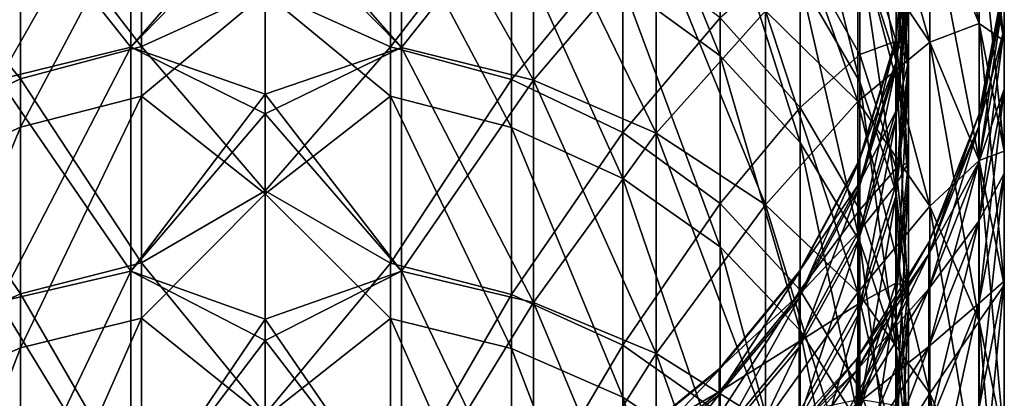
# Model space of a CAD drawing. Header units: millimetres. Extents: x -198 to 325, y 0 to 239.
# Tile 465 of 468: x 145 to 165, y 190 to 197. Entities that reach past the tile are written whole.
import ezdxf

# ---------------------------------------------------------------- set-up
doc = ezdxf.new("R2010")
doc.units = ezdxf.units.MM
doc.header["$LTSCALE"] = 65.185185
for name, color, linetype in [('658', 7, 'CONTINUOUS'), ('659', 7, 'CONTINUOUS'), ('660', 7, 'CONTINUOUS'), ('661', 7, 'CONTINUOUS')]:
    doc.layers.add(name, color=color, linetype=linetype)

msp = doc.modelspace()

# ---------------------------------------------------------------- linework, layer by layer
at = {"layer": '658', "color": 7, "linetype": 'CONTINUOUS', "true_color": 0xe0f2ff}
for points in [[(159.198, 199.914, 162.038), (159.198, 196.563, 169.746), (157.227, 201.399, 162.686), (159.198, 199.914, 162.038)], [(157.227, 201.399, 162.686), (159.198, 196.563, 169.746), (157.227, 198, 170.493), (157.227, 201.399, 162.686)], [(162.015, 198.76, 152.703), (162.015, 196.04, 160.35), (160.815, 200.882, 153.459), (162.015, 198.76, 152.703)], [(160.815, 200.882, 153.459), (162.015, 196.04, 160.35), (160.815, 198.104, 161.249), (160.815, 200.882, 153.459)], [(162.753, 198.61, 144.23), (162.753, 196.459, 151.883), (162.015, 200.962, 144.891), (162.753, 198.61, 144.23)], [(162.015, 200.962, 144.891), (162.753, 196.459, 151.883), (162.015, 198.76, 152.703), (162.015, 200.962, 144.891)], [(152.536, 196.744, 54.744), (152.536, 200.601, 62.485), (150, 197.89, 56.369), (152.536, 196.744, 54.744)], [(152.536, 196.744, 54.744), (154.977, 199.921, 62.779), (152.536, 200.601, 62.485), (152.536, 196.744, 54.744)], [(163, 197.757, 135.931), (163, 196.164, 143.542), (162.753, 200.244, 136.45), (163, 197.757, 135.931)], [(162.753, 200.244, 136.45), (163, 196.164, 143.542), (162.753, 198.61, 144.23), (162.753, 200.244, 136.45)], [(154.977, 196.086, 55.084), (154.977, 199.921, 62.779), (152.536, 196.744, 54.744), (154.977, 196.086, 55.084)], [(154.977, 196.086, 55.084), (157.227, 198.817, 63.258), (154.977, 199.921, 62.779), (154.977, 196.086, 55.084)], [(160.815, 198.104, 161.249), (160.815, 194.811, 168.835), (159.198, 199.914, 162.038), (160.815, 198.104, 161.249)], [(159.198, 199.914, 162.038), (160.815, 194.811, 168.835), (159.198, 196.563, 169.746), (159.198, 199.914, 162.038)], [(152.536, 199.726, 171.391), (152.536, 195.745, 179.069), (150, 197.836, 175.736), (152.536, 199.726, 171.391)], [(154.977, 199.068, 171.049), (154.977, 195.112, 178.683), (152.536, 199.726, 171.391), (154.977, 199.068, 171.049)], [(152.536, 199.726, 171.391), (154.977, 195.112, 178.683), (152.536, 195.745, 179.069), (152.536, 199.726, 171.391)], [(162.746, 196.896, 112.697), (162.746, 196.862, 120.3), (163, 199.435, 112.698), (162.746, 196.896, 112.697)], [(163, 198.953, 104.937), (162.746, 196.896, 112.697), (163, 199.435, 112.698), (163, 198.953, 104.937)], [(163, 199.435, 112.698), (162.746, 196.862, 120.3), (163, 199.396, 120.474), (163, 199.435, 112.698)], [(162.746, 196.862, 120.3), (162.746, 196.32, 127.883), (163, 199.396, 120.474), (162.746, 196.862, 120.3)], [(163, 199.396, 120.474), (162.746, 196.32, 127.883), (163, 198.836, 128.23), (163, 199.396, 120.474)], [(162.015, 196.588, 73.069), (162.015, 199.213, 80.749), (160.815, 198.71, 72.317), (162.015, 196.588, 73.069)], [(162.753, 196.86, 81.407), (162.753, 198.924, 89.084), (162.015, 199.213, 80.749), (162.753, 196.86, 81.407)], [(162.015, 196.588, 73.069), (162.753, 196.86, 81.407), (162.015, 199.213, 80.749), (162.015, 196.588, 73.069)], [(157.227, 198, 170.493), (157.227, 194.085, 178.055), (154.977, 199.068, 171.049), (157.227, 198, 170.493)], [(154.977, 199.068, 171.049), (157.227, 194.085, 178.055), (154.977, 195.112, 178.683), (154.977, 199.068, 171.049)], [(157.227, 195.017, 55.637), (157.227, 198.817, 63.258), (154.977, 196.086, 55.084), (157.227, 195.017, 55.637)], [(157.227, 195.017, 55.637), (159.198, 197.331, 63.902), (157.227, 198.817, 63.258), (157.227, 195.017, 55.637)], [(162.746, 196.42, 105.109), (162.746, 196.896, 112.697), (163, 198.953, 104.937), (162.746, 196.42, 105.109)], [(163, 197.953, 97.226), (162.746, 196.42, 105.109), (163, 198.953, 104.937), (163, 197.953, 97.226)], [(162.746, 196.32, 127.883), (162.746, 195.27, 135.413), (163, 198.836, 128.23), (162.746, 196.32, 127.883)], [(163, 198.836, 128.23), (162.746, 195.27, 135.413), (163, 197.757, 135.931), (163, 198.836, 128.23)], [(163, 196.437, 89.599), (163, 197.953, 97.226), (162.753, 198.924, 89.084), (163, 196.437, 89.599)], [(162.753, 196.86, 81.407), (163, 196.437, 89.599), (162.753, 198.924, 89.084), (162.753, 196.86, 81.407)], [(160.815, 195.521, 64.686), (160.815, 198.71, 72.317), (159.198, 197.331, 63.902), (160.815, 195.521, 64.686)], [(160.815, 195.521, 64.686), (162.015, 196.588, 73.069), (160.815, 198.71, 72.317), (160.815, 195.521, 64.686)], [(162.753, 196.459, 151.883), (162.753, 193.799, 159.374), (162.015, 198.76, 152.703), (162.753, 196.459, 151.883)], [(162.015, 198.76, 152.703), (162.753, 193.799, 159.374), (162.015, 196.04, 160.35), (162.015, 198.76, 152.703)], [(163, 196.164, 143.542), (163, 194.066, 151.03), (162.753, 198.61, 144.23), (163, 196.164, 143.542)], [(162.753, 198.61, 144.23), (163, 194.066, 151.03), (162.753, 196.459, 151.883), (162.753, 198.61, 144.23)], [(159.198, 196.563, 169.746), (159.198, 192.701, 177.211), (157.227, 198, 170.493), (159.198, 196.563, 169.746)], [(157.227, 198, 170.493), (159.198, 192.701, 177.211), (157.227, 194.085, 178.055), (157.227, 198, 170.493)], [(162.015, 196.04, 160.35), (162.015, 192.812, 167.797), (160.815, 198.104, 161.249), (162.015, 196.04, 160.35)], [(160.815, 198.104, 161.249), (162.015, 192.812, 167.797), (160.815, 194.811, 168.835), (160.815, 198.104, 161.249)], [(150, 193.833, 49.16), (152.536, 196.744, 54.744), (150, 197.89, 56.369), (150, 193.833, 49.16)], [(150, 197.836, 175.736), (152.536, 195.745, 179.069), (150, 193.772, 182.941), (150, 197.836, 175.736)], [(162.746, 195.437, 97.57), (162.746, 196.42, 105.109), (163, 197.953, 97.226), (162.746, 195.437, 97.57)], [(163, 196.437, 89.599), (162.746, 195.437, 97.57), (163, 197.953, 97.226), (163, 196.437, 89.599)], [(162.746, 195.27, 135.413), (162.746, 193.719, 142.856), (163, 197.757, 135.931), (162.746, 195.27, 135.413)], [(163, 197.757, 135.931), (162.746, 193.719, 142.856), (163, 196.164, 143.542), (163, 197.757, 135.931)], [(159.198, 193.579, 56.381), (159.198, 197.331, 63.902), (157.227, 195.017, 55.637), (159.198, 193.579, 56.381)], [(159.198, 193.579, 56.381), (160.815, 195.521, 64.686), (159.198, 197.331, 63.902), (159.198, 193.579, 56.381)], [(162.002, 194.455, 112.696), (162.002, 194.427, 120.132), (162.746, 196.896, 112.697), (162.002, 194.455, 112.696)], [(162.746, 196.42, 105.109), (162.002, 194.455, 112.696), (162.746, 196.896, 112.697), (162.746, 196.42, 105.109)], [(162.746, 196.896, 112.697), (162.002, 194.427, 120.132), (162.746, 196.862, 120.3), (162.746, 196.896, 112.697)], [(162.002, 194.427, 120.132), (162.002, 193.901, 127.55), (162.746, 196.862, 120.3), (162.002, 194.427, 120.132)], [(162.746, 196.862, 120.3), (162.002, 193.901, 127.55), (162.746, 196.32, 127.883), (162.746, 196.862, 120.3)], [(162.753, 194.286, 73.886), (162.753, 196.86, 81.407), (162.015, 196.588, 73.069), (162.753, 194.286, 73.886)], [(163, 194.414, 82.091), (163, 196.437, 89.599), (162.753, 196.86, 81.407), (163, 194.414, 82.091)], [(162.753, 194.286, 73.886), (163, 194.414, 82.091), (162.753, 196.86, 81.407), (162.753, 194.286, 73.886)], [(152.536, 192.377, 47.28), (152.536, 196.744, 54.744), (150, 193.833, 49.16), (152.536, 192.377, 47.28)], [(152.536, 192.377, 47.28), (154.977, 196.086, 55.084), (152.536, 196.744, 54.744), (152.536, 192.377, 47.28)], [(160.815, 194.811, 168.835), (160.815, 191.016, 176.183), (159.198, 196.563, 169.746), (160.815, 194.811, 168.835)], [(159.198, 196.563, 169.746), (160.815, 191.016, 176.183), (159.198, 192.701, 177.211), (159.198, 196.563, 169.746)], [(162.015, 193.455, 65.582), (162.015, 196.588, 73.069), (160.815, 195.521, 64.686), (162.015, 193.455, 65.582)], [(162.002, 193.985, 105.275), (162.002, 194.455, 112.696), (162.746, 196.42, 105.109), (162.002, 193.985, 105.275)], [(162.746, 195.437, 97.57), (162.002, 193.985, 105.275), (162.746, 196.42, 105.109), (162.746, 195.437, 97.57)], [(162.015, 193.455, 65.582), (162.753, 194.286, 73.886), (162.015, 196.588, 73.069), (162.015, 193.455, 65.582)], [(162.746, 193.951, 90.114), (162.746, 195.437, 97.57), (163, 196.437, 89.599), (162.746, 193.951, 90.114)], [(163, 194.414, 82.091), (162.746, 193.951, 90.114), (163, 196.437, 89.599), (163, 194.414, 82.091)], [(163, 194.066, 151.03), (163, 191.47, 158.36), (162.753, 196.459, 151.883), (163, 194.066, 151.03)], [(162.753, 196.459, 151.883), (163, 191.47, 158.36), (162.753, 193.799, 159.374), (162.753, 196.459, 151.883)], [(162.002, 193.901, 127.55), (162.002, 192.88, 134.915), (162.746, 196.32, 127.883), (162.002, 193.901, 127.55)], [(162.746, 196.32, 127.883), (162.002, 192.88, 134.915), (162.746, 195.27, 135.413), (162.746, 196.32, 127.883)], [(154.977, 191.743, 47.664), (154.977, 196.086, 55.084), (152.536, 192.377, 47.28), (154.977, 191.743, 47.664)], [(154.977, 191.743, 47.664), (157.227, 195.017, 55.637), (154.977, 196.086, 55.084), (154.977, 191.743, 47.664)], [(162.753, 193.799, 159.374), (162.753, 190.644, 166.67), (162.015, 196.04, 160.35), (162.753, 193.799, 159.374)], [(162.015, 196.04, 160.35), (162.753, 190.644, 166.67), (162.015, 192.812, 167.797), (162.015, 196.04, 160.35)], [(162.746, 193.719, 142.856), (162.746, 191.673, 150.178), (163, 196.164, 143.542), (162.746, 193.719, 142.856)], [(163, 196.164, 143.542), (162.746, 191.673, 150.178), (163, 194.066, 151.03), (163, 196.164, 143.542)], [(152.536, 195.745, 179.069), (152.536, 191.258, 186.462), (150, 193.772, 182.941), (152.536, 195.745, 179.069)], [(154.977, 195.112, 178.683), (154.977, 190.653, 186.033), (152.536, 195.745, 179.069), (154.977, 195.112, 178.683)], [(152.536, 195.745, 179.069), (154.977, 190.653, 186.033), (152.536, 191.258, 186.462), (152.536, 195.745, 179.069)], [(160.815, 191.826, 57.288), (160.815, 195.521, 64.686), (159.198, 193.579, 56.381), (160.815, 191.826, 57.288)], [(160.815, 191.826, 57.288), (162.015, 193.455, 65.582), (160.815, 195.521, 64.686), (160.815, 191.826, 57.288)], [(162.002, 193.019, 97.902), (162.002, 193.985, 105.275), (162.746, 195.437, 97.57), (162.002, 193.019, 97.902)], [(162.746, 193.951, 90.114), (162.002, 193.019, 97.902), (162.746, 195.437, 97.57), (162.746, 193.951, 90.114)], [(162.002, 192.88, 134.915), (162.002, 191.369, 142.196), (162.746, 195.27, 135.413), (162.002, 192.88, 134.915)], [(162.746, 195.27, 135.413), (162.002, 191.369, 142.196), (162.746, 193.719, 142.856), (162.746, 195.27, 135.413)], [(157.227, 194.085, 178.055), (157.227, 189.67, 185.337), (154.977, 195.112, 178.683), (157.227, 194.085, 178.055)], [(154.977, 195.112, 178.683), (157.227, 189.67, 185.337), (154.977, 190.653, 186.033), (154.977, 195.112, 178.683)], [(157.227, 190.715, 48.288), (157.227, 195.017, 55.637), (154.977, 191.743, 47.664), (157.227, 190.715, 48.288)], [(157.227, 190.715, 48.288), (159.198, 193.579, 56.381), (157.227, 195.017, 55.637), (157.227, 190.715, 48.288)], [(162.015, 192.812, 167.797), (162.015, 189.093, 175.011), (160.815, 194.811, 168.835), (162.015, 192.812, 167.797)], [(160.815, 194.811, 168.835), (162.015, 189.093, 175.011), (160.815, 191.016, 176.183), (160.815, 194.811, 168.835)], [(160.795, 192.206, 112.696), (160.795, 192.184, 119.978), (162.002, 194.455, 112.696), (160.795, 192.206, 112.696)], [(162.002, 193.985, 105.275), (160.795, 192.206, 112.696), (162.002, 194.455, 112.696), (162.002, 193.985, 105.275)], [(162.002, 194.455, 112.696), (160.795, 192.184, 119.978), (162.002, 194.427, 120.132), (162.002, 194.455, 112.696)], [(160.795, 192.184, 119.978), (160.795, 191.674, 127.243), (162.002, 194.427, 120.132), (160.795, 192.184, 119.978)], [(162.002, 194.427, 120.132), (160.795, 191.674, 127.243), (162.002, 193.901, 127.55), (162.002, 194.427, 120.132)], [(162.746, 191.969, 82.775), (162.746, 193.951, 90.114), (163, 194.414, 82.091), (162.746, 191.969, 82.775)], [(163, 191.893, 74.735), (162.746, 191.969, 82.775), (163, 194.414, 82.091), (163, 191.893, 74.735)], [(163, 191.893, 74.735), (163, 194.414, 82.091), (162.753, 194.286, 73.886), (163, 191.893, 74.735)], [(162.753, 191.214, 66.554), (162.753, 194.286, 73.886), (162.015, 193.455, 65.582), (162.753, 191.214, 66.554)], [(162.753, 191.214, 66.554), (163, 191.893, 74.735), (162.753, 194.286, 73.886), (162.753, 191.214, 66.554)], [(159.198, 192.701, 177.211), (159.198, 188.348, 184.401), (157.227, 194.085, 178.055), (159.198, 192.701, 177.211)], [(157.227, 194.085, 178.055), (159.198, 188.348, 184.401), (157.227, 189.67, 185.337), (157.227, 194.085, 178.055)], [(162.746, 191.673, 150.178), (162.746, 189.141, 157.346), (163, 194.066, 151.03), (162.746, 191.673, 150.178)], [(163, 194.066, 151.03), (162.746, 189.141, 157.346), (163, 191.47, 158.36), (163, 194.066, 151.03)], [(150, 189.323, 42.227), (152.536, 192.377, 47.28), (150, 193.833, 49.16), (150, 189.323, 42.227)], [(160.795, 191.741, 105.428), (160.795, 192.206, 112.696), (162.002, 193.985, 105.275), (160.795, 191.741, 105.428)], [(162.002, 193.019, 97.902), (160.795, 191.741, 105.428), (162.002, 193.985, 105.275), (162.002, 193.019, 97.902)], [(160.795, 191.674, 127.243), (160.795, 190.679, 134.457), (162.002, 193.901, 127.55), (160.795, 191.674, 127.243)], [(162.002, 193.901, 127.55), (160.795, 190.679, 134.457), (162.002, 192.88, 134.915), (162.002, 193.901, 127.55)], [(162.002, 191.561, 90.61), (162.002, 193.019, 97.902), (162.746, 193.951, 90.114), (162.002, 191.561, 90.61)], [(162.746, 191.969, 82.775), (162.002, 191.561, 90.61), (162.746, 193.951, 90.114), (162.746, 191.969, 82.775)], [(150, 193.772, 182.941), (152.536, 191.258, 186.462), (150, 189.255, 189.87), (150, 193.772, 182.941)], [(162.002, 191.369, 142.196), (162.002, 189.373, 149.359), (162.746, 193.719, 142.856), (162.002, 191.369, 142.196)], [(162.746, 193.719, 142.856), (162.002, 189.373, 149.359), (162.746, 191.673, 150.178), (162.746, 193.719, 142.856)], [(163, 191.47, 158.36), (163, 188.389, 165.499), (162.753, 193.799, 159.374), (163, 191.47, 158.36)], [(162.753, 193.799, 159.374), (163, 188.389, 165.499), (162.753, 190.644, 166.67), (162.753, 193.799, 159.374)], [(159.198, 189.33, 49.129), (159.198, 193.579, 56.381), (157.227, 190.715, 48.288), (159.198, 189.33, 49.129)], [(159.198, 189.33, 49.129), (160.815, 191.826, 57.288), (159.198, 193.579, 56.381), (159.198, 189.33, 49.129)], [(162.015, 189.826, 58.322), (162.015, 193.455, 65.582), (160.815, 191.826, 57.288), (162.015, 189.826, 58.322)], [(162.015, 189.826, 58.322), (162.753, 191.214, 66.554), (162.015, 193.455, 65.582), (162.015, 189.826, 58.322)], [(160.795, 190.791, 98.208), (160.795, 191.741, 105.428), (162.002, 193.019, 97.902), (160.795, 190.791, 98.208)], [(162.002, 191.561, 90.61), (160.795, 190.791, 98.208), (162.002, 193.019, 97.902), (162.002, 191.561, 90.61)], [(160.795, 190.679, 134.457), (160.795, 189.203, 141.589), (162.002, 192.88, 134.915), (160.795, 190.679, 134.457)], [(162.002, 192.88, 134.915), (160.795, 189.203, 141.589), (162.002, 191.369, 142.196), (162.002, 192.88, 134.915)], [(160.815, 191.016, 176.183), (160.815, 186.736, 183.26), (159.198, 192.701, 177.211), (160.815, 191.016, 176.183)], [(159.198, 192.701, 177.211), (160.815, 186.736, 183.26), (159.198, 188.348, 184.401), (159.198, 192.701, 177.211)], [(162.753, 190.644, 166.67), (162.753, 187.006, 173.739), (162.015, 192.812, 167.797), (162.753, 190.644, 166.67)], [(162.015, 192.812, 167.797), (162.753, 187.006, 173.739), (162.015, 189.093, 175.011), (162.015, 192.812, 167.797)], [(152.536, 187.517, 40.125), (152.536, 192.377, 47.28), (150, 189.323, 42.227), (152.536, 187.517, 40.125)], [(152.536, 187.517, 40.125), (154.977, 191.743, 47.664), (152.536, 192.377, 47.28), (152.536, 187.517, 40.125)], [(159.173, 190.237, 112.696), (159.173, 190.219, 119.844), (160.795, 192.206, 112.696), (159.173, 190.237, 112.696)], [(160.795, 191.741, 105.428), (159.173, 190.237, 112.696), (160.795, 192.206, 112.696), (160.795, 191.741, 105.428)], [(160.795, 192.206, 112.696), (159.173, 190.219, 119.844), (160.795, 192.184, 119.978), (160.795, 192.206, 112.696)], [(159.173, 190.219, 119.844), (159.173, 189.722, 126.974), (160.795, 192.184, 119.978), (159.173, 190.219, 119.844)], [(160.795, 192.184, 119.978), (159.173, 189.722, 126.974), (160.795, 191.674, 127.243), (160.795, 192.184, 119.978)], [(160.815, 187.643, 50.153), (160.815, 191.826, 57.288), (159.198, 189.33, 49.129), (160.815, 187.643, 50.153)], [(160.815, 187.643, 50.153), (162.015, 189.826, 58.322), (160.815, 191.826, 57.288), (160.815, 187.643, 50.153)], [(162.002, 189.619, 83.432), (162.002, 191.561, 90.61), (162.746, 191.969, 82.775), (162.002, 189.619, 83.432)], [(162.746, 189.5, 75.584), (162.002, 189.619, 83.432), (162.746, 191.969, 82.775), (162.746, 189.5, 75.584)], [(162.746, 189.5, 75.584), (162.746, 191.969, 82.775), (163, 191.893, 74.735), (162.746, 189.5, 75.584)], [(163, 188.884, 67.564), (162.746, 189.5, 75.584), (163, 191.893, 74.735), (163, 188.884, 67.564)], [(163, 188.884, 67.564), (163, 191.893, 74.735), (162.753, 191.214, 66.554), (163, 188.884, 67.564)], [(154.977, 186.912, 40.552), (154.977, 191.743, 47.664), (152.536, 187.517, 40.125), (154.977, 186.912, 40.552)], [(154.977, 186.912, 40.552), (157.227, 190.715, 48.288), (154.977, 191.743, 47.664), (154.977, 186.912, 40.552)], [(159.173, 189.776, 105.562), (159.173, 190.237, 112.696), (160.795, 191.741, 105.428), (159.173, 189.776, 105.562)], [(160.795, 190.791, 98.208), (159.173, 189.776, 105.562), (160.795, 191.741, 105.428), (160.795, 190.791, 98.208)], [(159.173, 189.722, 126.974), (159.173, 188.75, 134.056), (160.795, 191.674, 127.243), (159.173, 189.722, 126.974)], [(160.795, 191.674, 127.243), (159.173, 188.75, 134.056), (160.795, 190.679, 134.457), (160.795, 191.674, 127.243)], [(162.002, 189.373, 149.359), (162.002, 186.902, 156.372), (162.746, 191.673, 150.178), (162.002, 189.373, 149.359)], [(162.746, 191.673, 150.178), (162.002, 186.902, 156.372), (162.746, 189.141, 157.346), (162.746, 191.673, 150.178)], [(160.795, 189.36, 91.067), (160.795, 190.791, 98.208), (162.002, 191.561, 90.61), (160.795, 189.36, 91.067)], [(162.002, 189.619, 83.432), (160.795, 189.36, 91.067), (162.002, 191.561, 90.61), (162.002, 189.619, 83.432)], [(162.746, 189.141, 157.346), (162.746, 186.134, 164.329), (163, 191.47, 158.36), (162.746, 189.141, 157.346)], [(163, 191.47, 158.36), (162.746, 186.134, 164.329), (163, 188.389, 165.499), (163, 191.47, 158.36)], [(152.536, 191.258, 186.462), (152.536, 186.284, 193.537), (150, 189.255, 189.87), (152.536, 191.258, 186.462)], [(154.977, 190.653, 186.033), (154.977, 185.71, 193.068), (152.536, 191.258, 186.462), (154.977, 190.653, 186.033)], [(152.536, 191.258, 186.462), (154.977, 185.71, 193.068), (152.536, 186.284, 193.537), (152.536, 191.258, 186.462)], [(160.795, 189.203, 141.589), (160.795, 187.254, 148.605), (162.002, 191.369, 142.196), (160.795, 189.203, 141.589)], [(162.002, 191.369, 142.196), (160.795, 187.254, 148.605), (162.002, 189.373, 149.359), (162.002, 191.369, 142.196)], [(162.753, 187.657, 59.444), (162.753, 191.214, 66.554), (162.015, 189.826, 58.322), (162.753, 187.657, 59.444)], [(162.753, 187.657, 59.444), (163, 188.884, 67.564), (162.753, 191.214, 66.554), (162.753, 187.657, 59.444)], [(162.015, 189.093, 175.011), (162.015, 184.898, 181.959), (160.815, 191.016, 176.183), (162.015, 189.093, 175.011)], [(160.815, 191.016, 176.183), (162.015, 184.898, 181.959), (160.815, 186.736, 183.26), (160.815, 191.016, 176.183)], [(157.227, 185.928, 41.245), (157.227, 190.715, 48.288), (154.977, 186.912, 40.552), (157.227, 185.928, 41.245)], [(157.227, 189.67, 185.337), (157.227, 184.777, 192.307), (154.977, 190.653, 186.033), (157.227, 189.67, 185.337)], [(154.977, 190.653, 186.033), (157.227, 184.777, 192.307), (154.977, 185.71, 193.068), (154.977, 190.653, 186.033)], [(157.227, 185.928, 41.245), (159.198, 189.33, 49.129), (157.227, 190.715, 48.288), (157.227, 185.928, 41.245)], [(159.173, 188.84, 98.476), (159.173, 189.776, 105.562), (160.795, 190.791, 98.208), (159.173, 188.84, 98.476)], [(160.795, 189.36, 91.067), (159.173, 188.84, 98.476), (160.795, 190.791, 98.208), (160.795, 189.36, 91.067)], [(159.173, 188.75, 134.056), (159.173, 187.306, 141.057), (160.795, 190.679, 134.457), (159.173, 188.75, 134.056)], [(160.795, 190.679, 134.457), (159.173, 187.306, 141.057), (160.795, 189.203, 141.589), (160.795, 190.679, 134.457)], [(163, 188.389, 165.499), (163, 184.836, 172.416), (162.753, 190.644, 166.67), (163, 188.389, 165.499)], [(162.753, 190.644, 166.67), (163, 184.836, 172.416), (162.753, 187.006, 173.739), (162.753, 190.644, 166.67)], [(157.197, 188.622, 112.696), (157.197, 188.608, 119.734), (159.173, 190.237, 112.696), (157.197, 188.622, 112.696)], [(159.173, 189.776, 105.562), (157.197, 188.622, 112.696), (159.173, 190.237, 112.696), (159.173, 189.776, 105.562)], [(159.173, 190.237, 112.696), (157.197, 188.608, 119.734), (159.173, 190.219, 119.844), (159.173, 190.237, 112.696)], [(157.197, 188.608, 119.734), (157.197, 188.123, 126.755), (159.173, 190.219, 119.844), (157.197, 188.608, 119.734)], [(159.173, 190.219, 119.844), (157.197, 188.123, 126.755), (159.173, 189.722, 126.974), (159.173, 190.219, 119.844)], [(157.197, 188.166, 105.673), (157.197, 188.622, 112.696), (159.173, 189.776, 105.562), (157.197, 188.166, 105.673)], [(159.173, 188.84, 98.476), (157.197, 188.166, 105.673), (159.173, 189.776, 105.562), (159.173, 188.84, 98.476)], [(157.197, 188.123, 126.755), (157.197, 187.169, 133.728), (159.173, 189.722, 126.974), (157.197, 188.123, 126.755)], [(159.173, 189.722, 126.974), (157.197, 187.169, 133.728), (159.173, 188.75, 134.056), (159.173, 189.722, 126.974)], [(159.198, 188.348, 184.401), (159.198, 183.522, 191.282), (157.227, 189.67, 185.337), (159.198, 188.348, 184.401)], [(157.227, 189.67, 185.337), (159.198, 183.522, 191.282), (157.227, 184.777, 192.307), (157.227, 189.67, 185.337)], [(162.015, 185.719, 51.322), (162.015, 189.826, 58.322), (160.815, 187.643, 50.153), (162.015, 185.719, 51.322)], [(162.015, 185.719, 51.322), (162.753, 187.657, 59.444), (162.015, 189.826, 58.322), (162.015, 185.719, 51.322)]]:
    msp.add_3dface(points, dxfattribs=at)
at = {"layer": '659', "color": 7, "linetype": 'CONTINUOUS', "true_color": 0xe0f2ff}
for points in [[(147.499, 196.751, 54.741), (147.499, 200.608, 62.482), (145.056, 199.934, 62.774), (147.499, 196.751, 54.741)], [(147.499, 196.751, 54.741), (150, 197.89, 56.369), (147.499, 200.608, 62.482), (147.499, 196.751, 54.741)], [(145.056, 196.098, 55.078), (145.056, 199.934, 62.774), (142.803, 198.835, 63.25), (145.056, 196.098, 55.078)], [(145.056, 196.098, 55.078), (147.499, 196.751, 54.741), (145.056, 199.934, 62.774), (145.056, 196.098, 55.078)], [(147.499, 199.732, 171.394), (147.499, 195.751, 179.072), (145.056, 195.124, 178.69), (147.499, 199.732, 171.394)], [(145.056, 199.08, 171.055), (147.499, 199.732, 171.394), (145.056, 195.124, 178.69), (145.056, 199.08, 171.055)], [(147.499, 199.732, 171.394), (150, 197.836, 175.736), (147.499, 195.751, 179.072), (147.499, 199.732, 171.394)], [(145.056, 199.08, 171.055), (145.056, 195.124, 178.69), (142.803, 194.102, 178.066), (145.056, 199.08, 171.055)], [(142.803, 198.018, 170.503), (145.056, 199.08, 171.055), (142.803, 194.102, 178.066), (142.803, 198.018, 170.503)], [(142.803, 195.035, 55.628), (145.056, 196.098, 55.078), (142.803, 198.835, 63.25), (142.803, 195.035, 55.628)], [(150, 193.833, 49.16), (150, 197.89, 56.369), (147.499, 196.751, 54.741), (150, 193.833, 49.16)], [(150, 197.836, 175.736), (150, 193.772, 182.941), (147.499, 195.751, 179.072), (150, 197.836, 175.736)], [(147.499, 192.383, 47.276), (147.499, 196.751, 54.741), (145.056, 196.098, 55.078), (147.499, 192.383, 47.276)], [(147.499, 192.383, 47.276), (150, 193.833, 49.16), (147.499, 196.751, 54.741), (147.499, 192.383, 47.276)], [(145.056, 191.755, 47.657), (145.056, 196.098, 55.078), (142.803, 195.035, 55.628), (145.056, 191.755, 47.657)], [(145.056, 191.755, 47.657), (147.499, 192.383, 47.276), (145.056, 196.098, 55.078), (145.056, 191.755, 47.657)], [(147.499, 195.751, 179.072), (147.499, 191.263, 186.466), (145.056, 190.664, 186.041), (147.499, 195.751, 179.072)], [(145.056, 195.124, 178.69), (147.499, 195.751, 179.072), (145.056, 190.664, 186.041), (145.056, 195.124, 178.69)], [(147.499, 195.751, 179.072), (150, 193.772, 182.941), (147.499, 191.263, 186.466), (147.499, 195.751, 179.072)], [(145.056, 195.124, 178.69), (145.056, 190.664, 186.041), (142.803, 189.687, 185.349), (145.056, 195.124, 178.69)], [(142.803, 194.102, 178.066), (145.056, 195.124, 178.69), (142.803, 189.687, 185.349), (142.803, 194.102, 178.066)], [(142.803, 190.732, 48.278), (145.056, 191.755, 47.657), (142.803, 195.035, 55.628), (142.803, 190.732, 48.278)], [(150, 189.323, 42.227), (150, 193.833, 49.16), (147.499, 192.383, 47.276), (150, 189.323, 42.227)], [(150, 193.772, 182.941), (150, 189.255, 189.87), (147.499, 191.263, 186.466), (150, 193.772, 182.941)], [(147.499, 187.523, 40.121), (147.499, 192.383, 47.276), (145.056, 191.755, 47.657), (147.499, 187.523, 40.121)], [(147.499, 187.523, 40.121), (150, 189.323, 42.227), (147.499, 192.383, 47.276), (147.499, 187.523, 40.121)], [(145.056, 186.923, 40.544), (145.056, 191.755, 47.657), (142.803, 190.732, 48.278), (145.056, 186.923, 40.544)], [(145.056, 186.923, 40.544), (147.499, 187.523, 40.121), (145.056, 191.755, 47.657), (145.056, 186.923, 40.544)], [(147.499, 191.263, 186.466), (147.499, 186.29, 193.542), (145.056, 185.721, 193.077), (147.499, 191.263, 186.466)], [(145.056, 190.664, 186.041), (147.499, 191.263, 186.466), (145.056, 185.721, 193.077), (145.056, 190.664, 186.041)], [(147.499, 191.263, 186.466), (150, 189.255, 189.87), (147.499, 186.29, 193.542), (147.499, 191.263, 186.466)], [(142.803, 185.945, 41.234), (145.056, 186.923, 40.544), (142.803, 190.732, 48.278), (142.803, 185.945, 41.234)], [(145.056, 190.664, 186.041), (145.056, 185.721, 193.077), (142.803, 184.793, 192.319), (145.056, 190.664, 186.041)], [(142.803, 189.687, 185.349), (145.056, 190.664, 186.041), (142.803, 184.793, 192.319), (142.803, 189.687, 185.349)]]:
    msp.add_3dface(points, dxfattribs=at)
at = {"layer": '660', "color": 7, "linetype": 'CONTINUOUS', "true_color": 0xe0f2ff}
for points in [[(147.285, 196.735, 181.376), (147.285, 200.768, 173.83), (144.618, 196.084, 181.001), (147.285, 196.735, 181.376)], [(144.618, 196.084, 181.001), (147.285, 200.768, 173.83), (144.618, 200.094, 173.498), (144.618, 196.084, 181.001)], [(147.285, 200.768, 58.17), (147.285, 196.735, 50.624), (144.618, 200.094, 58.502), (147.285, 200.768, 58.17)], [(147.285, 200.768, 58.17), (150, 199.522, 55.173), (147.285, 196.735, 50.624), (147.285, 200.768, 58.17)], [(147.285, 196.735, 181.376), (150, 199.874, 176.151), (147.285, 200.768, 173.83), (147.285, 196.735, 181.376)], [(144.618, 200.094, 58.502), (147.285, 196.735, 50.624), (144.618, 196.084, 50.999), (144.618, 200.094, 58.502)], [(150, 195.789, 183.47), (150, 199.874, 176.151), (147.285, 196.735, 181.376), (150, 195.789, 183.47)], [(150, 199.522, 55.173), (150, 195.394, 47.878), (147.285, 196.735, 50.624), (150, 199.522, 55.173)], [(147.285, 192.216, 188.642), (147.285, 196.735, 181.376), (144.618, 191.592, 188.225), (147.285, 192.216, 188.642)], [(144.618, 191.592, 188.225), (147.285, 196.735, 181.376), (144.618, 196.084, 181.001), (144.618, 191.592, 188.225)], [(147.285, 196.735, 50.624), (147.285, 192.216, 43.358), (144.618, 196.084, 50.999), (147.285, 196.735, 50.624)], [(147.285, 196.735, 50.624), (150, 195.394, 47.878), (147.285, 192.216, 43.358), (147.285, 196.735, 50.624)], [(147.285, 192.216, 188.642), (150, 195.789, 183.47), (147.285, 196.735, 181.376), (147.285, 192.216, 188.642)], [(144.618, 196.084, 50.999), (147.285, 192.216, 43.358), (144.618, 191.592, 43.775), (144.618, 196.084, 50.999)], [(150, 191.244, 190.513), (150, 195.789, 183.47), (147.285, 192.216, 188.642), (150, 191.244, 190.513)], [(150, 195.394, 47.878), (150, 190.809, 40.861), (147.285, 192.216, 43.358), (150, 195.394, 47.878)], [(147.285, 187.233, 195.597), (147.285, 192.216, 188.642), (144.618, 186.637, 195.14), (147.285, 187.233, 195.597)], [(144.618, 186.637, 195.14), (147.285, 192.216, 188.642), (144.618, 191.592, 188.225), (144.618, 186.637, 195.14)], [(147.285, 192.216, 43.358), (147.285, 187.233, 36.403), (144.618, 191.592, 43.775), (147.285, 192.216, 43.358)], [(147.285, 192.216, 43.358), (150, 190.809, 40.861), (147.285, 187.233, 36.403), (147.285, 192.216, 43.358)], [(147.285, 187.233, 195.597), (150, 191.244, 190.513), (147.285, 192.216, 188.642), (147.285, 187.233, 195.597)], [(144.618, 191.592, 43.775), (147.285, 187.233, 36.403), (144.618, 186.637, 36.86), (144.618, 191.592, 43.775)], [(150, 186.258, 197.251), (150, 191.244, 190.513), (147.285, 187.233, 195.597), (150, 186.258, 197.251)], [(150, 190.809, 40.861), (150, 185.784, 34.153), (147.285, 187.233, 36.403), (150, 190.809, 40.861)]]:
    msp.add_3dface(points, dxfattribs=at)
at = {"layer": '661', "color": 7, "linetype": 'CONTINUOUS', "true_color": 0xe0f2ff}
for points in [[(164.432, 199.497, 84.919), (164.432, 197.216, 77.399), (163.434, 201.994, 84.25), (164.432, 199.497, 84.919)], [(163.434, 201.994, 84.25), (164.432, 197.216, 77.399), (163.434, 199.663, 76.568), (163.434, 201.994, 84.25)], [(163.434, 199.663, 76.568), (163.434, 196.836, 69.055), (161.977, 201.895, 75.81), (163.434, 199.663, 76.568)], [(161.977, 201.895, 75.81), (163.434, 196.836, 69.055), (161.977, 199.013, 68.153), (161.977, 201.895, 75.81)], [(164.938, 198.61, 93.103), (164.938, 196.866, 85.624), (164.432, 201.281, 92.572), (164.938, 198.61, 93.103)], [(164.432, 201.281, 92.572), (164.938, 196.866, 85.624), (164.432, 199.497, 84.919), (164.432, 201.281, 92.572)], [(161.977, 199.013, 68.153), (161.977, 195.637, 60.7), (160.112, 200.906, 67.369), (161.977, 199.013, 68.153)], [(160.112, 200.906, 67.369), (161.977, 195.637, 60.7), (160.112, 197.474, 59.794), (160.112, 200.906, 67.369)], [(150, 199.522, 55.173), (152.756, 200.761, 58.173), (152.756, 196.728, 50.628), (150, 199.522, 55.173)], [(150, 199.874, 176.151), (152.756, 196.728, 181.372), (152.756, 200.761, 173.827), (150, 199.874, 176.151)], [(152.756, 196.728, 181.372), (155.421, 200.081, 173.491), (152.756, 200.761, 173.827), (152.756, 196.728, 181.372)], [(155.421, 200.081, 58.509), (155.421, 196.071, 51.007), (152.756, 200.761, 58.173), (155.421, 200.081, 58.509)], [(152.756, 200.761, 58.173), (155.421, 196.071, 51.007), (152.756, 196.728, 50.628), (152.756, 200.761, 58.173)], [(164.934, 197.849, 108.505), (164.934, 197.114, 101.042), (164.938, 200.613, 108.324), (164.934, 197.849, 108.505)], [(164.938, 200.613, 108.324), (164.934, 197.114, 101.042), (164.938, 199.861, 100.681), (164.938, 200.613, 108.324)], [(155.421, 196.071, 180.993), (155.421, 200.081, 173.491), (152.756, 196.728, 181.372), (155.421, 196.071, 180.993)], [(155.421, 196.071, 180.993), (157.901, 198.973, 172.945), (155.421, 200.081, 173.491), (155.421, 196.071, 180.993)], [(157.901, 198.973, 59.055), (157.901, 195.001, 51.625), (155.421, 200.081, 58.509), (157.901, 198.973, 59.055)], [(155.421, 200.081, 58.509), (157.901, 195.001, 51.625), (155.421, 196.071, 51.007), (155.421, 200.081, 58.509)], [(150, 199.874, 176.151), (150, 195.789, 183.47), (152.756, 196.728, 181.372), (150, 199.874, 176.151)], [(164.934, 197.114, 130.958), (164.934, 197.849, 123.495), (164.938, 199.861, 131.319), (164.934, 197.114, 130.958)], [(164.938, 198.61, 138.897), (164.934, 197.114, 130.958), (164.938, 199.861, 131.319), (164.938, 198.61, 138.897)], [(164.934, 197.114, 101.042), (164.934, 195.892, 93.644), (164.938, 199.861, 100.681), (164.934, 197.114, 101.042)], [(164.938, 199.861, 100.681), (164.934, 195.892, 93.644), (164.938, 198.61, 93.103), (164.938, 199.861, 100.681)], [(163.434, 196.836, 162.945), (163.434, 199.663, 155.432), (161.977, 199.013, 163.847), (163.434, 196.836, 162.945)], [(164.432, 197.216, 154.601), (164.432, 199.497, 147.081), (163.434, 199.663, 155.432), (164.432, 197.216, 154.601)], [(163.434, 196.836, 162.945), (164.432, 197.216, 154.601), (163.434, 199.663, 155.432), (163.434, 196.836, 162.945)], [(164.432, 197.216, 77.399), (164.432, 194.448, 70.044), (163.434, 199.663, 76.568), (164.432, 197.216, 77.399)], [(163.434, 199.663, 76.568), (164.432, 194.448, 70.044), (163.434, 196.836, 69.055), (163.434, 199.663, 76.568)], [(150, 195.394, 47.878), (150, 199.522, 55.173), (152.756, 196.728, 50.628), (150, 195.394, 47.878)], [(164.938, 196.866, 146.376), (164.938, 198.61, 138.897), (164.432, 199.497, 147.081), (164.938, 196.866, 146.376)], [(164.432, 197.216, 154.601), (164.938, 196.866, 146.376), (164.432, 199.497, 147.081), (164.432, 197.216, 154.601)], [(164.938, 196.866, 85.624), (164.938, 194.636, 78.274), (164.432, 199.497, 84.919), (164.938, 196.866, 85.624)], [(164.432, 199.497, 84.919), (164.938, 194.636, 78.274), (164.432, 197.216, 77.399), (164.432, 199.497, 84.919)], [(161.977, 195.637, 171.3), (161.977, 199.013, 163.847), (160.112, 197.474, 172.206), (161.977, 195.637, 171.3)], [(161.977, 195.637, 171.3), (163.434, 196.836, 162.945), (161.977, 199.013, 163.847), (161.977, 195.637, 171.3)], [(163.434, 196.836, 69.055), (163.434, 193.523, 61.743), (161.977, 199.013, 68.153), (163.434, 196.836, 69.055)], [(161.977, 199.013, 68.153), (163.434, 193.523, 61.743), (161.977, 195.637, 60.7), (161.977, 199.013, 68.153)], [(157.901, 195.001, 180.375), (157.901, 198.973, 172.945), (155.421, 196.071, 180.993), (157.901, 195.001, 180.375)], [(157.901, 195.001, 180.375), (160.112, 197.474, 172.206), (157.901, 198.973, 172.945), (157.901, 195.001, 180.375)], [(160.112, 197.474, 59.794), (160.112, 193.554, 52.46), (157.901, 198.973, 59.055), (160.112, 197.474, 59.794)], [(157.901, 198.973, 59.055), (160.112, 193.554, 52.46), (157.901, 195.001, 51.625), (157.901, 198.973, 59.055)], [(164.934, 195.892, 138.356), (164.934, 197.114, 130.958), (164.938, 198.61, 138.897), (164.934, 195.892, 138.356)], [(164.938, 196.866, 146.376), (164.934, 195.892, 138.356), (164.938, 198.61, 138.897), (164.938, 196.866, 146.376)], [(164.934, 195.892, 93.644), (164.934, 194.189, 86.341), (164.938, 198.61, 93.103), (164.934, 195.892, 93.644)], [(164.938, 198.61, 93.103), (164.934, 194.189, 86.341), (164.938, 196.866, 85.624), (164.938, 198.61, 93.103)], [(164.421, 195.371, 116), (164.421, 195.132, 108.683), (164.934, 198.094, 116), (164.421, 195.371, 116)], [(164.934, 197.849, 123.495), (164.421, 195.371, 116), (164.934, 198.094, 116), (164.934, 197.849, 123.495)], [(164.934, 198.094, 116), (164.421, 195.132, 108.683), (164.934, 197.849, 108.505), (164.934, 198.094, 116)], [(164.421, 195.132, 123.317), (164.421, 195.371, 116), (164.934, 197.849, 123.495), (164.421, 195.132, 123.317)], [(164.934, 197.114, 130.958), (164.421, 195.132, 123.317), (164.934, 197.849, 123.495), (164.934, 197.114, 130.958)], [(164.421, 195.132, 108.683), (164.421, 194.414, 101.398), (164.934, 197.849, 108.505), (164.421, 195.132, 108.683)], [(164.934, 197.849, 108.505), (164.421, 194.414, 101.398), (164.934, 197.114, 101.042), (164.934, 197.849, 108.505)], [(160.112, 193.554, 179.54), (160.112, 197.474, 172.206), (157.901, 195.001, 180.375), (160.112, 193.554, 179.54)], [(160.112, 193.554, 179.54), (161.977, 195.637, 171.3), (160.112, 197.474, 172.206), (160.112, 193.554, 179.54)], [(161.977, 195.637, 60.7), (161.977, 191.78, 53.485), (160.112, 197.474, 59.794), (161.977, 195.637, 60.7)], [(160.112, 197.474, 59.794), (161.977, 191.78, 53.485), (160.112, 193.554, 52.46), (160.112, 197.474, 59.794)], [(164.432, 194.448, 161.956), (164.432, 197.216, 154.601), (163.434, 196.836, 162.945), (164.432, 194.448, 161.956)], [(164.938, 194.636, 153.726), (164.938, 196.866, 146.376), (164.432, 197.216, 154.601), (164.938, 194.636, 153.726)], [(164.432, 194.448, 161.956), (164.938, 194.636, 153.726), (164.432, 197.216, 154.601), (164.432, 194.448, 161.956)], [(164.938, 194.636, 78.274), (164.938, 191.931, 71.086), (164.432, 197.216, 77.399), (164.938, 194.636, 78.274)], [(164.432, 197.216, 77.399), (164.938, 191.931, 71.086), (164.432, 194.448, 70.044), (164.432, 197.216, 77.399)], [(164.421, 194.414, 130.602), (164.421, 195.132, 123.317), (164.934, 197.114, 130.958), (164.421, 194.414, 130.602)], [(164.934, 195.892, 138.356), (164.421, 194.414, 130.602), (164.934, 197.114, 130.958), (164.934, 195.892, 138.356)], [(164.421, 194.414, 101.398), (164.421, 193.221, 94.175), (164.934, 197.114, 101.042), (164.421, 194.414, 101.398)], [(164.934, 197.114, 101.042), (164.421, 193.221, 94.175), (164.934, 195.892, 93.644), (164.934, 197.114, 101.042)], [(163.434, 193.523, 170.257), (163.434, 196.836, 162.945), (161.977, 195.637, 171.3), (163.434, 193.523, 170.257)], [(163.434, 193.523, 170.257), (164.432, 194.448, 161.956), (163.434, 196.836, 162.945), (163.434, 193.523, 170.257)], [(164.432, 194.448, 70.044), (164.432, 191.205, 62.886), (163.434, 196.836, 69.055), (164.432, 194.448, 70.044)], [(163.434, 196.836, 69.055), (164.432, 191.205, 62.886), (163.434, 193.523, 61.743), (163.434, 196.836, 69.055)], [(164.934, 194.189, 145.659), (164.934, 195.892, 138.356), (164.938, 196.866, 146.376), (164.934, 194.189, 145.659)], [(164.938, 194.636, 153.726), (164.934, 194.189, 145.659), (164.938, 196.866, 146.376), (164.938, 194.636, 153.726)], [(164.934, 194.189, 86.341), (164.934, 192.012, 79.165), (164.938, 196.866, 85.624), (164.934, 194.189, 86.341)], [(164.938, 196.866, 85.624), (164.934, 192.012, 79.165), (164.938, 194.636, 78.274), (164.938, 196.866, 85.624)], [(150, 195.394, 47.878), (152.756, 196.728, 50.628), (152.756, 192.21, 43.362), (150, 195.394, 47.878)], [(150, 195.789, 183.47), (152.756, 192.21, 188.638), (152.756, 196.728, 181.372), (150, 195.789, 183.47)], [(152.756, 192.21, 188.638), (155.421, 196.071, 180.993), (152.756, 196.728, 181.372), (152.756, 192.21, 188.638)], [(155.421, 196.071, 51.007), (155.421, 191.579, 43.784), (152.756, 196.728, 50.628), (155.421, 196.071, 51.007)], [(152.756, 196.728, 50.628), (155.421, 191.579, 43.784), (152.756, 192.21, 43.362), (152.756, 196.728, 50.628)], [(155.421, 191.579, 188.216), (155.421, 196.071, 180.993), (152.756, 192.21, 188.638), (155.421, 191.579, 188.216)], [(155.421, 191.579, 188.216), (157.901, 195.001, 180.375), (155.421, 196.071, 180.993), (155.421, 191.579, 188.216)], [(157.901, 195.001, 51.625), (157.901, 190.552, 44.47), (155.421, 196.071, 51.007), (157.901, 195.001, 51.625)], [(155.421, 196.071, 51.007), (157.901, 190.552, 44.47), (155.421, 191.579, 43.784), (155.421, 196.071, 51.007)], [(164.421, 193.221, 137.825), (164.421, 194.414, 130.602), (164.934, 195.892, 138.356), (164.421, 193.221, 137.825)], [(164.934, 194.189, 145.659), (164.421, 193.221, 137.825), (164.934, 195.892, 138.356), (164.934, 194.189, 145.659)], [(164.421, 193.221, 94.175), (164.421, 191.559, 87.046), (164.934, 195.892, 93.644), (164.421, 193.221, 94.175)], [(164.934, 195.892, 93.644), (164.421, 191.559, 87.046), (164.934, 194.189, 86.341), (164.934, 195.892, 93.644)], [(150, 195.789, 183.47), (150, 191.244, 190.513), (152.756, 192.21, 188.638), (150, 195.789, 183.47)], [(161.977, 191.78, 178.515), (161.977, 195.637, 171.3), (160.112, 193.554, 179.54), (161.977, 191.78, 178.515)], [(161.977, 191.78, 178.515), (163.434, 193.523, 170.257), (161.977, 195.637, 171.3), (161.977, 191.78, 178.515)], [(163.434, 193.523, 61.743), (163.434, 189.739, 54.663), (161.977, 195.637, 60.7), (163.434, 193.523, 61.743)], [(161.977, 195.637, 60.7), (163.434, 189.739, 54.663), (161.977, 191.78, 53.485), (161.977, 195.637, 60.7)], [(150, 190.809, 40.861), (150, 195.394, 47.878), (152.756, 192.21, 43.362), (150, 190.809, 40.861)], [(163.415, 192.789, 116), (163.415, 192.555, 108.852), (164.421, 195.371, 116), (163.415, 192.789, 116)], [(164.421, 195.132, 123.317), (163.415, 192.789, 116), (164.421, 195.371, 116), (164.421, 195.132, 123.317)], [(164.421, 195.371, 116), (163.415, 192.555, 108.852), (164.421, 195.132, 108.683), (164.421, 195.371, 116)], [(163.415, 192.555, 123.148), (163.415, 192.789, 116), (164.421, 195.132, 123.317), (163.415, 192.555, 123.148)], [(164.421, 194.414, 130.602), (163.415, 192.555, 123.148), (164.421, 195.132, 123.317), (164.421, 194.414, 130.602)], [(163.415, 192.555, 108.852), (163.415, 191.854, 101.735), (164.421, 195.132, 108.683), (163.415, 192.555, 108.852)], [(164.421, 195.132, 108.683), (163.415, 191.854, 101.735), (164.421, 194.414, 101.398), (164.421, 195.132, 108.683)], [(157.901, 190.552, 187.53), (157.901, 195.001, 180.375), (155.421, 191.579, 188.216), (157.901, 190.552, 187.53)], [(157.901, 190.552, 187.53), (160.112, 193.554, 179.54), (157.901, 195.001, 180.375), (157.901, 190.552, 187.53)], [(160.112, 193.554, 52.46), (160.112, 189.163, 45.398), (157.901, 195.001, 51.625), (160.112, 193.554, 52.46)], [(157.901, 195.001, 51.625), (160.112, 189.163, 45.398), (157.901, 190.552, 44.47), (157.901, 195.001, 51.625)], [(164.938, 191.931, 160.914), (164.938, 194.636, 153.726), (164.432, 194.448, 161.956), (164.938, 191.931, 160.914)], [(164.934, 192.012, 152.835), (164.934, 194.189, 145.659), (164.938, 194.636, 153.726), (164.934, 192.012, 152.835)], [(164.938, 191.931, 160.914), (164.934, 192.012, 152.835), (164.938, 194.636, 153.726), (164.938, 191.931, 160.914)], [(164.934, 192.012, 79.165), (164.934, 189.371, 72.147), (164.938, 194.636, 78.274), (164.934, 192.012, 79.165)], [(164.938, 194.636, 78.274), (164.934, 189.371, 72.147), (164.938, 191.931, 71.086), (164.938, 194.636, 78.274)], [(163.415, 191.854, 130.265), (163.415, 192.555, 123.148), (164.421, 194.414, 130.602), (163.415, 191.854, 130.265)], [(164.421, 193.221, 137.825), (163.415, 191.854, 130.265), (164.421, 194.414, 130.602), (164.421, 193.221, 137.825)], [(163.415, 191.854, 101.735), (163.415, 190.689, 94.679), (164.421, 194.414, 101.398), (163.415, 191.854, 101.735)], [(164.421, 194.414, 101.398), (163.415, 190.689, 94.679), (164.421, 193.221, 94.175), (164.421, 194.414, 101.398)], [(164.432, 191.205, 169.114), (164.432, 194.448, 161.956), (163.434, 193.523, 170.257), (164.432, 191.205, 169.114)], [(164.432, 191.205, 169.114), (164.938, 191.931, 160.914), (164.432, 194.448, 161.956), (164.432, 191.205, 169.114)], [(164.938, 191.931, 71.086), (164.938, 188.761, 64.091), (164.432, 194.448, 70.044), (164.938, 191.931, 71.086)], [(164.432, 194.448, 70.044), (164.938, 188.761, 64.091), (164.432, 191.205, 62.886), (164.432, 194.448, 70.044)], [(164.421, 191.559, 144.954), (164.421, 193.221, 137.825), (164.934, 194.189, 145.659), (164.421, 191.559, 144.954)], [(164.934, 192.012, 152.835), (164.421, 191.559, 144.954), (164.934, 194.189, 145.659), (164.934, 192.012, 152.835)], [(164.421, 191.559, 87.046), (164.421, 189.434, 80.04), (164.934, 194.189, 86.341), (164.421, 191.559, 87.046)], [(164.934, 194.189, 86.341), (164.421, 189.434, 80.04), (164.934, 192.012, 79.165), (164.934, 194.189, 86.341)], [(160.112, 189.163, 186.602), (160.112, 193.554, 179.54), (157.901, 190.552, 187.53), (160.112, 189.163, 186.602)], [(160.112, 189.163, 186.602), (161.977, 191.78, 178.515), (160.112, 193.554, 179.54), (160.112, 189.163, 186.602)], [(161.977, 191.78, 53.485), (161.977, 187.459, 46.537), (160.112, 193.554, 52.46), (161.977, 191.78, 53.485)], [(160.112, 193.554, 52.46), (161.977, 187.459, 46.537), (160.112, 189.163, 45.398), (160.112, 193.554, 52.46)], [(163.434, 189.739, 177.337), (163.434, 193.523, 170.257), (161.977, 191.78, 178.515), (163.434, 189.739, 177.337)], [(163.434, 189.739, 177.337), (164.432, 191.205, 169.114), (163.434, 193.523, 170.257), (163.434, 189.739, 177.337)], [(164.432, 191.205, 62.886), (164.432, 187.5, 55.956), (163.434, 193.523, 61.743), (164.432, 191.205, 62.886)], [(163.434, 193.523, 61.743), (164.432, 187.5, 55.956), (163.434, 189.739, 54.663), (163.434, 193.523, 61.743)], [(163.415, 190.689, 137.321), (163.415, 191.854, 130.265), (164.421, 193.221, 137.825), (163.415, 190.689, 137.321)], [(164.421, 191.559, 144.954), (163.415, 190.689, 137.321), (164.421, 193.221, 137.825), (164.421, 191.559, 144.954)], [(163.415, 190.689, 94.679), (163.415, 189.065, 87.714), (164.421, 193.221, 94.175), (163.415, 190.689, 94.679)], [(164.421, 193.221, 94.175), (163.415, 189.065, 87.714), (164.421, 191.559, 87.046), (164.421, 193.221, 94.175)], [(161.952, 190.436, 116), (161.952, 190.207, 109.006), (163.415, 192.789, 116), (161.952, 190.436, 116)], [(163.415, 192.555, 123.148), (161.952, 190.436, 116), (163.415, 192.789, 116), (163.415, 192.555, 123.148)], [(163.415, 192.789, 116), (161.952, 190.207, 109.006), (163.415, 192.555, 108.852), (163.415, 192.789, 116)], [(161.952, 190.207, 122.994), (161.952, 190.436, 116), (163.415, 192.555, 123.148), (161.952, 190.207, 122.994)], [(163.415, 191.854, 130.265), (161.952, 190.207, 122.994), (163.415, 192.555, 123.148), (163.415, 191.854, 130.265)], [(161.952, 190.207, 109.006), (161.952, 189.521, 102.042), (163.415, 192.555, 108.852), (161.952, 190.207, 109.006)], [(163.415, 192.555, 108.852), (161.952, 189.521, 102.042), (163.415, 191.854, 101.735), (163.415, 192.555, 108.852)], [(150, 190.809, 40.861), (152.756, 192.21, 43.362), (152.756, 187.227, 36.408), (150, 190.809, 40.861)], [(150, 191.244, 190.513), (152.756, 187.227, 195.592), (152.756, 192.21, 188.638), (150, 191.244, 190.513)], [(152.756, 187.227, 195.592), (155.421, 191.579, 188.216), (152.756, 192.21, 188.638), (152.756, 187.227, 195.592)], [(155.421, 191.579, 43.784), (155.421, 186.625, 36.869), (152.756, 192.21, 43.362), (155.421, 191.579, 43.784)], [(152.756, 192.21, 43.362), (155.421, 186.625, 36.869), (152.756, 187.227, 36.408), (152.756, 192.21, 43.362)], [(161.952, 189.521, 129.958), (161.952, 190.207, 122.994), (163.415, 191.854, 130.265), (161.952, 189.521, 129.958)], [(163.415, 190.689, 137.321), (161.952, 189.521, 129.958), (163.415, 191.854, 130.265), (163.415, 190.689, 137.321)], [(161.952, 189.521, 102.042), (161.952, 188.381, 95.138), (163.415, 191.854, 101.735), (161.952, 189.521, 102.042)], [(163.415, 191.854, 101.735), (161.952, 188.381, 95.138), (163.415, 190.689, 94.679), (163.415, 191.854, 101.735)], [(164.421, 189.434, 151.96), (164.421, 191.559, 144.954), (164.934, 192.012, 152.835), (164.421, 189.434, 151.96)], [(164.934, 189.371, 159.853), (164.421, 189.434, 151.96), (164.934, 192.012, 152.835), (164.934, 189.371, 159.853)], [(164.421, 189.434, 80.04), (164.421, 186.855, 73.189), (164.934, 192.012, 79.165), (164.421, 189.434, 80.04)], [(164.934, 192.012, 79.165), (164.421, 186.855, 73.189), (164.934, 189.371, 72.147), (164.934, 192.012, 79.165)], [(164.938, 188.761, 167.909), (164.938, 191.931, 160.914), (164.432, 191.205, 169.114), (164.938, 188.761, 167.909)], [(164.934, 189.371, 159.853), (164.934, 192.012, 152.835), (164.938, 191.931, 160.914), (164.934, 189.371, 159.853)], [(164.938, 188.761, 167.909), (164.934, 189.371, 159.853), (164.938, 191.931, 160.914), (164.938, 188.761, 167.909)], [(164.934, 189.371, 72.147), (164.934, 186.276, 65.316), (164.938, 191.931, 71.086), (164.934, 189.371, 72.147)], [(164.938, 191.931, 71.086), (164.934, 186.276, 65.316), (164.938, 188.761, 64.091), (164.938, 191.931, 71.086)], [(161.977, 187.459, 185.463), (161.977, 191.78, 178.515), (160.112, 189.163, 186.602), (161.977, 187.459, 185.463)], [(161.977, 187.459, 185.463), (163.434, 189.739, 177.337), (161.977, 191.78, 178.515), (161.977, 187.459, 185.463)], [(163.434, 189.739, 54.663), (163.434, 185.499, 47.846), (161.977, 191.78, 53.485), (163.434, 189.739, 54.663)], [(161.977, 191.78, 53.485), (163.434, 185.499, 47.846), (161.977, 187.459, 46.537), (161.977, 191.78, 53.485)], [(155.421, 186.625, 195.131), (155.421, 191.579, 188.216), (152.756, 187.227, 195.592), (155.421, 186.625, 195.131)], [(155.421, 186.625, 195.131), (157.901, 190.552, 187.53), (155.421, 191.579, 188.216), (155.421, 186.625, 195.131)], [(157.901, 190.552, 44.47), (157.901, 185.645, 37.622), (155.421, 191.579, 43.784), (157.901, 190.552, 44.47)], [(155.421, 191.579, 43.784), (157.901, 185.645, 37.622), (155.421, 186.625, 36.869), (155.421, 191.579, 43.784)], [(163.415, 189.065, 144.286), (163.415, 190.689, 137.321), (164.421, 191.559, 144.954), (163.415, 189.065, 144.286)], [(164.421, 189.434, 151.96), (163.415, 189.065, 144.286), (164.421, 191.559, 144.954), (164.421, 189.434, 151.96)], [(163.415, 189.065, 87.714), (163.415, 186.989, 80.87), (164.421, 191.559, 87.046), (163.415, 189.065, 87.714)], [(164.421, 191.559, 87.046), (163.415, 186.989, 80.87), (164.421, 189.434, 80.04), (164.421, 191.559, 87.046)], [(150, 191.244, 190.513), (150, 186.258, 197.251), (152.756, 187.227, 195.592), (150, 191.244, 190.513)], [(164.432, 187.5, 176.044), (164.432, 191.205, 169.114), (163.434, 189.739, 177.337), (164.432, 187.5, 176.044)], [(164.432, 187.5, 176.044), (164.938, 188.761, 167.909), (164.432, 191.205, 169.114), (164.432, 187.5, 176.044)], [(164.938, 188.761, 64.091), (164.938, 185.141, 57.318), (164.432, 191.205, 62.886), (164.938, 188.761, 64.091)], [(164.432, 191.205, 62.886), (164.938, 185.141, 57.318), (164.432, 187.5, 55.956), (164.432, 191.205, 62.886)], [(150, 185.784, 34.153), (150, 190.809, 40.861), (152.756, 187.227, 36.408), (150, 185.784, 34.153)], [(161.952, 188.381, 136.862), (161.952, 189.521, 129.958), (163.415, 190.689, 137.321), (161.952, 188.381, 136.862)], [(163.415, 189.065, 144.286), (161.952, 188.381, 136.862), (163.415, 190.689, 137.321), (163.415, 189.065, 144.286)], [(161.952, 188.381, 95.138), (161.952, 186.792, 88.323), (163.415, 190.689, 94.679), (161.952, 188.381, 95.138)], [(163.415, 190.689, 94.679), (161.952, 186.792, 88.323), (163.415, 189.065, 87.714), (163.415, 190.689, 94.679)], [(157.901, 185.645, 194.378), (157.901, 190.552, 187.53), (155.421, 186.625, 195.131), (157.901, 185.645, 194.378)], [(157.901, 185.645, 194.378), (160.112, 189.163, 186.602), (157.901, 190.552, 187.53), (157.901, 185.645, 194.378)], [(160.112, 189.163, 45.398), (160.112, 184.319, 38.639), (157.901, 190.552, 44.47), (160.112, 189.163, 45.398)], [(157.901, 190.552, 44.47), (160.112, 184.319, 38.639), (157.901, 185.645, 37.622), (157.901, 190.552, 44.47)], [(160.081, 188.392, 116), (160.081, 188.168, 109.14), (161.952, 190.436, 116), (160.081, 188.392, 116)], [(161.952, 190.207, 122.994), (160.081, 188.392, 116), (161.952, 190.436, 116), (161.952, 190.207, 122.994)], [(161.952, 190.436, 116), (160.081, 188.168, 109.14), (161.952, 190.207, 109.006), (161.952, 190.436, 116)], [(160.081, 188.168, 122.86), (160.081, 188.392, 116), (161.952, 190.207, 122.994), (160.081, 188.168, 122.86)], [(161.952, 189.521, 129.958), (160.081, 188.168, 122.86), (161.952, 190.207, 122.994), (161.952, 189.521, 129.958)], [(160.081, 188.168, 109.14), (160.081, 187.495, 102.309), (161.952, 190.207, 109.006), (160.081, 188.168, 109.14)], [(161.952, 190.207, 109.006), (160.081, 187.495, 102.309), (161.952, 189.521, 102.042), (161.952, 190.207, 109.006)], [(163.434, 185.499, 184.154), (163.434, 189.739, 177.337), (161.977, 187.459, 185.463), (163.434, 185.499, 184.154)], [(163.434, 185.499, 184.154), (164.432, 187.5, 176.044), (163.434, 189.739, 177.337), (163.434, 185.499, 184.154)], [(164.432, 187.5, 55.956), (164.432, 183.35, 49.282), (163.434, 189.739, 54.663), (164.432, 187.5, 55.956)], [(163.434, 189.739, 54.663), (164.432, 183.35, 49.282), (163.434, 185.499, 47.846), (163.434, 189.739, 54.663)]]:
    msp.add_3dface(points, dxfattribs=at)

doc.saveas('drawing.dxf')
